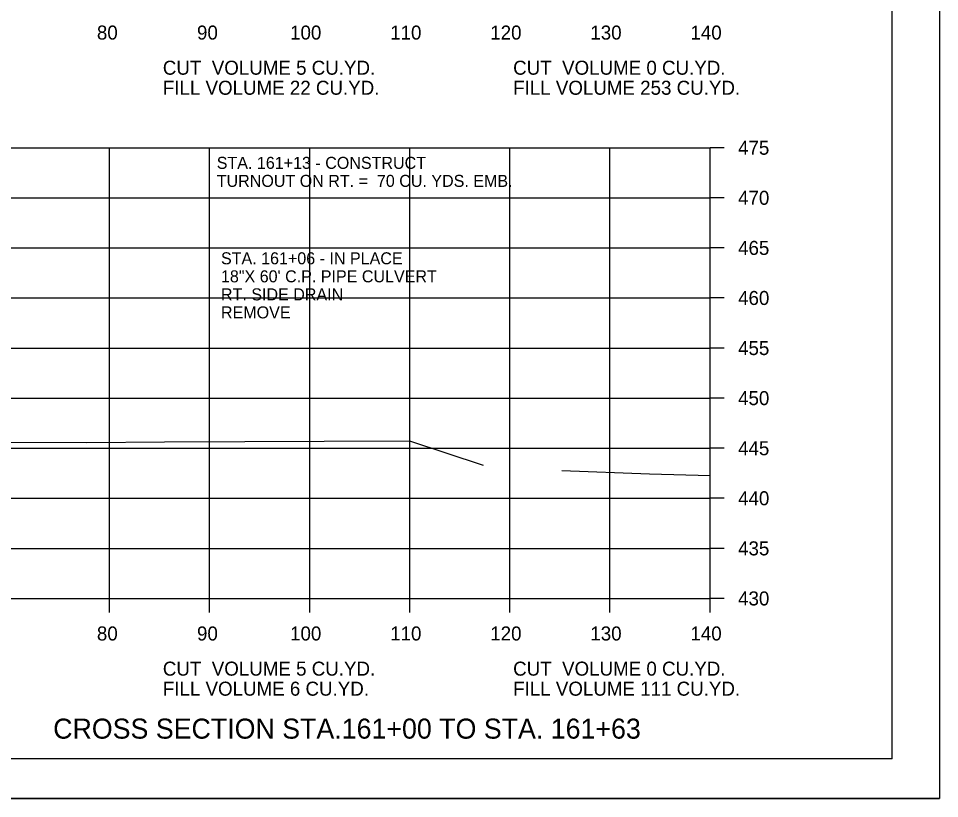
# Model space of a CAD drawing. Extents: x 1538688 to 1540766, y 656250 to 671912.
# Drawn here: x 1538929.1 to 1539021.1, y 667218.1 to 667296 of the extents above; entities that cross this region are included whole.
import ezdxf

# ---------------------------------------------------------------- set-up
doc = ezdxf.new("R2010")
doc.units = 0
for name, color, linetype in [('15', 7, 'Continuous'), ('18', 7, 'Continuous'), ('22', 7, 'Continuous'), ('26', 7, 'Continuous'), ('7', 7, 'Continuous'), ('Borings', 7, 'Continuous'), ('Default', 7, 'Continuous'), ('Horizontal Alignment', 7, 'Continuous'), ('RipRap', 7, 'Continuous')]:
    doc.layers.add(name, color=color, linetype=linetype)

msp = doc.modelspace()

# ---------------------------------------------------------------- linework, layer by layer
at = {"layer": '18'}
for points in [[(1538924.948, 667253.709), (1538935.905, 667253.689), (1538943.679, 667253.738), (1538951.68, 667253.787), (1538959.618, 667253.815), (1538968.153, 667253.869), (1538975.511, 667251.41), (1538975.516, 667251.441)], [(1538983.368, 667250.88), (1538992.13, 667250.574), (1538998.177, 667250.389)]]:
    msp.add_lwpolyline(points, dxfattribs=at)
at = {"layer": '22'}
for p, q in [((1538718.177, 667283.118), (1538998.177, 667283.118)), ((1538938.177, 667238.118), (1538938.177, 667283.118)), ((1538948.177, 667238.118), (1538948.177, 667283.118)), ((1538958.177, 667238.118), (1538958.177, 667283.118)), ((1538968.177, 667238.118), (1538968.177, 667283.118)), ((1538978.177, 667238.118), (1538978.177, 667283.118)), ((1538988.177, 667238.118), (1538988.177, 667283.118)), ((1538998.177, 667238.118), (1538998.177, 667283.118)), ((1538718.177, 667278.118), (1538998.177, 667278.118)), ((1538718.177, 667273.118), (1538998.177, 667273.118)), ((1538718.177, 667268.118), (1538998.177, 667268.118)), ((1538718.177, 667263.118), (1538998.177, 667263.118)), ((1538718.177, 667258.118), (1538998.177, 667258.118)), ((1538718.177, 667253.118), (1538998.177, 667253.118)), ((1538718.177, 667248.118), (1538998.177, 667248.118)), ((1538718.177, 667243.118), (1538998.177, 667243.118)), ((1538718.177, 667238.118), (1538998.177, 667238.118))]:
    msp.add_line(p, q, dxfattribs=at)
at = {"layer": '26'}
msp.add_line((1538687.776, 667218.14), (1539021.11, 667218.14), dxfattribs=at)
msp.add_lwpolyline([(1538687.77, 667431.473), (1539021.11, 667431.473), (1539021.11, 667218.135), (1538687.77, 667218.135)], close=True, dxfattribs=at)
at = {"layer": 'Borings'}
for p, q in [((1538998.177, 667238.118), (1538998.177, 667283.118)), ((1538999.577, 667283.118), (1538998.177, 667283.118)), ((1538999.577, 667278.118), (1538998.177, 667278.118)), ((1538999.577, 667273.118), (1538998.177, 667273.118)), ((1538999.577, 667268.118), (1538998.177, 667268.118)), ((1538999.577, 667263.118), (1538998.177, 667263.118)), ((1538999.577, 667258.118), (1538998.177, 667258.118)), ((1538999.577, 667253.118), (1538998.177, 667253.118)), ((1538999.577, 667248.118), (1538998.177, 667248.118)), ((1538999.577, 667243.118), (1538998.177, 667243.118)), ((1538718.177, 667238.118), (1538998.177, 667238.118)), ((1538938.177, 667236.718), (1538938.177, 667238.118)), ((1538948.177, 667236.718), (1538948.177, 667238.118)), ((1538958.177, 667236.718), (1538958.177, 667238.118)), ((1538968.177, 667236.718), (1538968.177, 667238.118)), ((1538978.177, 667236.718), (1538978.177, 667238.118)), ((1538988.177, 667236.718), (1538988.177, 667238.118)), ((1538998.177, 667236.718), (1538998.177, 667238.118)), ((1538999.577, 667238.118), (1538998.177, 667238.118))]:
    msp.add_line(p, q, dxfattribs=at)
at = {"layer": 'RipRap'}
for q in [(1539016.357, 667427.578), (1538700.177, 667222.118)]:
    msp.add_line((1539016.357, 667222.118), q, dxfattribs=at)

# ---------------------------------------------------------------- texts
at = {"layer": '15'}
msp.add_text('CROSS SECTION STA.161+00 TO STA. 161+63', height=2, dxfattribs=at).set_placement((1538932.547, 667224.118))
at = {"layer": '7'}
for s, p in [('STA. 161+13 - CONSTRUCT', (1538948.889, 667281.01)), ('TURNOUT ON RT. =  70 CU. YDS. EMB.', (1538948.889, 667279.21))]:
    msp.add_text(s, height=1.2, dxfattribs=at).set_placement(p)
at = {"layer": 'Default'}
for s, p in [('STA. 161+06 - IN PLACE', (1538949.311, 667271.478)), ('18"X 60\' C.P. PIPE CULVERT', (1538949.311, 667269.678)), ('RT. SIDE DRAIN', (1538949.311, 667267.878)), ('REMOVE', (1538949.311, 667266.078))]:
    msp.add_text(s, height=1.2, dxfattribs=at).set_placement(p)
at = {"layer": 'Horizontal Alignment'}
for s, p in [('80', (1538936.916, 667293.918)), ('90', (1538946.916, 667293.918)), ('100', (1538956.216, 667293.918)), ('110', (1538966.216, 667293.918)), ('120', (1538976.216, 667293.918)), ('130', (1538986.216, 667293.918)), ('140', (1538996.216, 667293.918)), ('CUT  VOLUME 5 CU.YD.', (1538943.503, 667290.407)), ('CUT  VOLUME 0 CU.YD.', (1538978.503, 667290.407)), ('FILL VOLUME 22 CU.YD.', (1538943.503, 667288.407)), ('FILL VOLUME 253 CU.YD.', (1538978.503, 667288.407)), ('475', (1539000.977, 667282.418)), ('470', (1539000.977, 667277.418)), ('465', (1539000.977, 667272.418)), ('460', (1539000.977, 667267.418)), ('455', (1539000.977, 667262.418)), ('450', (1539000.977, 667257.418)), ('445', (1539000.977, 667252.418)), ('440', (1539000.977, 667247.418)), ('435', (1539000.977, 667242.418)), ('430', (1539000.977, 667237.418)), ('80', (1538936.916, 667233.918)), ('90', (1538946.916, 667233.918)), ('100', (1538956.216, 667233.918)), ('110', (1538966.216, 667233.918)), ('120', (1538976.216, 667233.918)), ('130', (1538986.216, 667233.918)), ('140', (1538996.216, 667233.918)), ('CUT  VOLUME 5 CU.YD.', (1538943.503, 667230.407)), ('CUT  VOLUME 0 CU.YD.', (1538978.503, 667230.407)), ('FILL VOLUME 6 CU.YD.', (1538943.503, 667228.407)), ('FILL VOLUME 111 CU.YD.', (1538978.503, 667228.407))]:
    msp.add_text(s, height=1.4, dxfattribs=at).set_placement(p)

doc.saveas('drawing.dxf')
